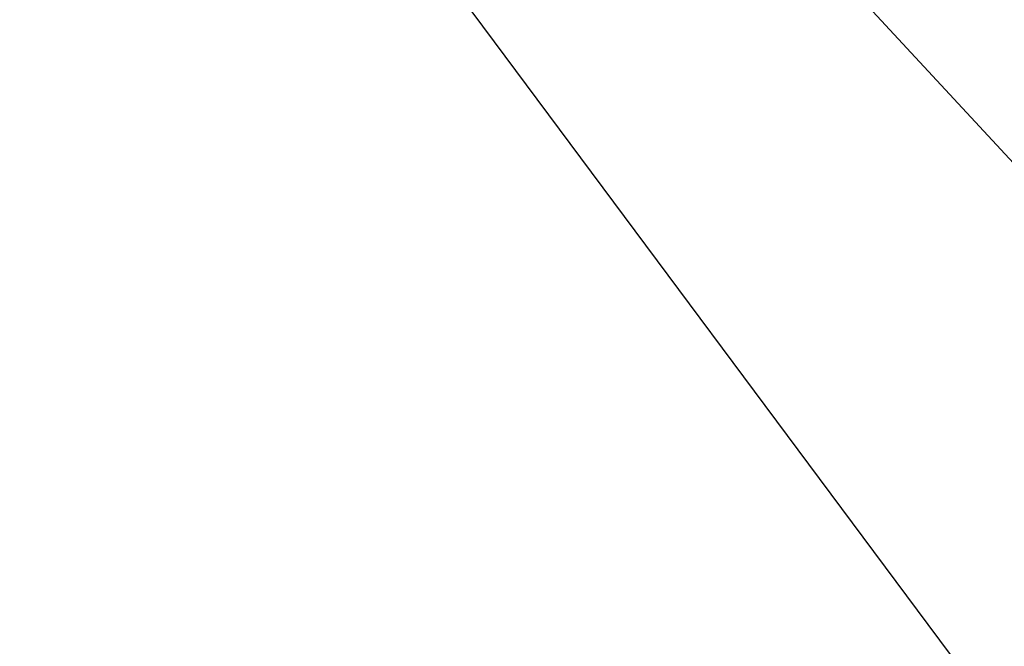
# Model space of a CAD drawing. Extents: x 0 to 362422, y 0 to 4201735.
# Tile 269 of 656: x 360213.24 to 360217.51, y 4200490.57 to 4200493.28. Entities that reach past the tile are written whole.
import ezdxf

# ---------------------------------------------------------------- set-up
doc = ezdxf.new("R2010")
doc.units = 0
doc.header["$LTSCALE"] = 0.5
doc.header["$MEASUREMENT"] = 0
doc.linetypes.add('CONTI', pattern=[0])
doc.layers.add('.', color=7, linetype='Continuous', lineweight=15)
doc.layers.add('SIT_L0', color=250, linetype='CONTI')

# ---------------------------------------------------------------- blocks, each defined once
blk = doc.blocks.new('gergrgrre')
at = {"linetype": 'Continuous', "elevation": 1.643}
blk.add_lwpolyline([(359968.1053, 4200751.1484), (360144.8753, 4200568.5984), (360208.9053, 4200501.7684), (360248.1353, 4200449.0884), (360280.3653, 4200400.8684), (360329.3453, 4200345.0084), (360410.6253, 4200285.1884), (360473.1253, 4200218.9984), (360491.2562, 4200199.5414)], dxfattribs=at)
blk = doc.blocks.new('ееееее')
at = {"layer": 'SIT_L0', "color": 250}
blk.add_line((-288.38, 647.62), (-215.18, 568.38), dxfattribs=at)

msp = doc.modelspace()

# ---------------------------------------------------------------- hatches: boundary and pattern name
at = {"layer": '.', "ltscale": 0.149071}
h = msp.add_hatch(color=256, dxfattribs=at)
h.dxf.hatch_style = 1
h.set_gradient(color1=(255, 255, 255), tint=1)
h.paths.add_polyline_path([(359890.2408, 4200063.4759), (362234.445, 4200063.4759), (362234.349, 4201313.8917), (359890.2408, 4201328.8911)], flags=17)
h.paths.add_polyline_path([(359890.2408, 4200063.4759), (362234.445, 4200063.4759), (362234.445, 4201313.8911), (359890.2408, 4201328.8911)], flags=17)

# ---------------------------------------------------------------- block references
at = {"linetype": 'Continuous'}
msp.add_blockref('gergrgrre', (0, 0), dxfattribs=at)
at = {"color": 0, "rotation": 0.1683458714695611}
msp.add_blockref('ееееее', (360499.4563, 4199854.9026), dxfattribs=at)

doc.saveas('drawing.dxf')
